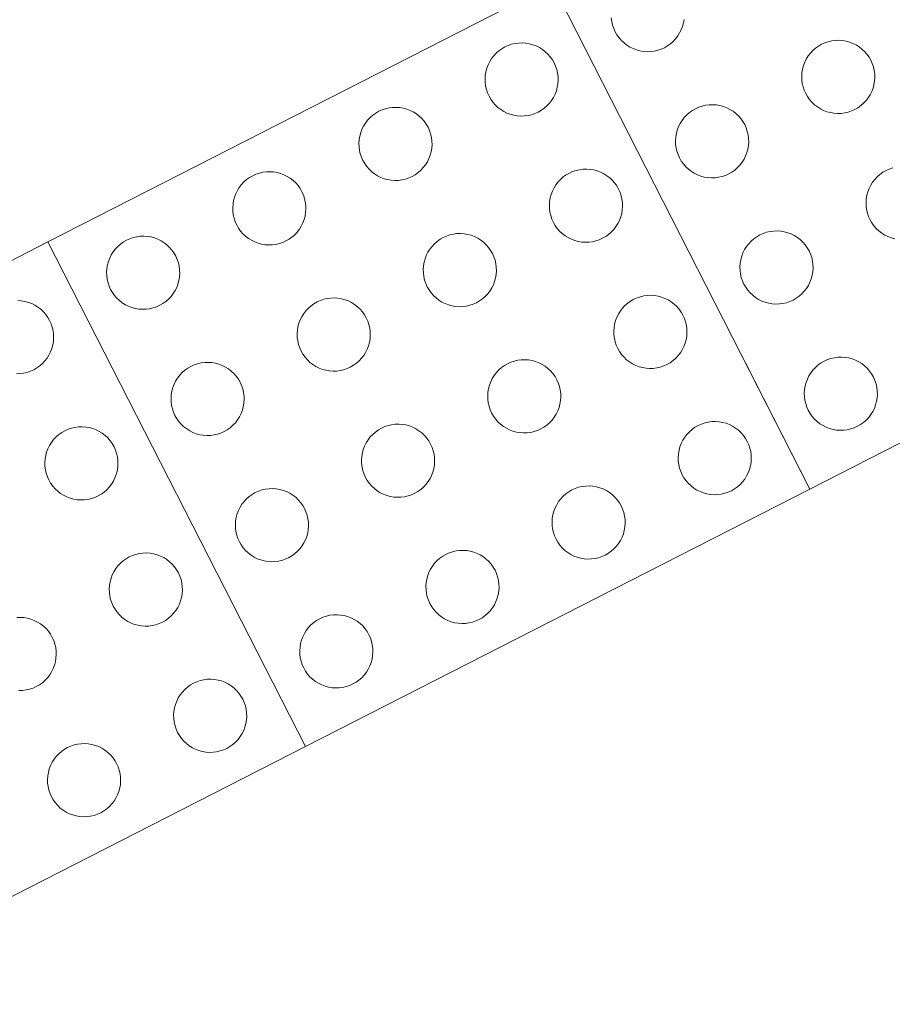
# Model space of a CAD drawing. Header units: metres. Extents: x 538891 to 1080079, y 6588829 to 13178720.
# Tile 625 of 656: x 540253.996 to 540254.536, y 6589315.011 to 6589315.619. Entities that reach past the tile are written whole.
import ezdxf

# ---------------------------------------------------------------- set-up
doc = ezdxf.new("R2010")
doc.units = ezdxf.units.M
doc.header["$LTSCALE"] = 0.4
doc.layers.add('KINO_VÄIKEEHITISED', color=7, linetype='Continuous')

msp = doc.modelspace()

# ---------------------------------------------------------------- linework, layer by layer
at = {"layer": 'KINO_VÄIKEEHITISED', "color": 56, "linetype": 'Continuous', "lineweight": 5, "true_color": 0x808000}
for p, q in [((540254.32569, 6589315.64067), (540254.01395, 6589315.48155)), ((540254.48481, 6589315.32892), (540254.32569, 6589315.64067)), ((540254.32569, 6589315.64067), (540254.48481, 6589315.32892)), ((540254.48481, 6589315.32892), (540254.79655, 6589315.48804)), ((540254.01395, 6589315.48155), (540253.70221, 6589315.32244)), ((540254.17307, 6589315.16981), (540254.01395, 6589315.48155)), ((540254.01395, 6589315.48155), (540254.17307, 6589315.16981)), ((540254.44503, 6589315.40686), (540254.48481, 6589315.32892)), ((540254.17307, 6589315.16981), (540254.48481, 6589315.32892)), ((540254.13329, 6589315.24775), (540254.17307, 6589315.16981)), ((540253.86132, 6589315.0107), (540254.17307, 6589315.16981))]:
    msp.add_line(p, q, dxfattribs=at)
at = {"layer": 'KINO_VÄIKEEHITISED', "color": 56, "linetype": 'Continuous', "lineweight": 5, "true_color": 0x808000, "flags": 128}
for points in [[(540254.40699, 6589315.61895), (540254.40662, 6589315.61676), (540254.40604, 6589315.61462), (540254.40526, 6589315.61255), (540254.40427, 6589315.61056), (540254.4031, 6589315.60868), (540254.40174, 6589315.60693), (540254.40022, 6589315.60531), (540254.39855, 6589315.60385), (540254.39675, 6589315.60257), (540254.39482, 6589315.60146), (540254.3928, 6589315.60055), (540254.3907, 6589315.59985), (540254.38854, 6589315.59935), (540254.38634, 6589315.59906), (540254.38412, 6589315.599), (540254.38191, 6589315.59915), (540254.37972, 6589315.59951), (540254.37758, 6589315.60009), (540254.37551, 6589315.60088), (540254.37352, 6589315.60187), (540254.37164, 6589315.60304), (540254.36989, 6589315.6044), (540254.36827, 6589315.60592), (540254.36682, 6589315.60759), (540254.36553, 6589315.60939), (540254.36443, 6589315.61132), (540254.36352, 6589315.61334), (540254.36281, 6589315.61544), (540254.36231, 6589315.6176), (540254.36203, 6589315.6198)], [(540254.53722, 6589315.48342), (540254.53508, 6589315.484), (540254.533, 6589315.48479), (540254.53102, 6589315.48577), (540254.52914, 6589315.48695), (540254.52738, 6589315.4883), (540254.52577, 6589315.48982), (540254.52431, 6589315.49149), (540254.52302, 6589315.4933), (540254.52192, 6589315.49522), (540254.52101, 6589315.49725), (540254.5203, 6589315.49935), (540254.5198, 6589315.50151), (540254.51952, 6589315.50371), (540254.51945, 6589315.50592), (540254.5196, 6589315.50814), (540254.51997, 6589315.51032), (540254.52055, 6589315.51246), (540254.52133, 6589315.51454), (540254.52232, 6589315.51652), (540254.5235, 6589315.5184), (540254.52485, 6589315.52016), (540254.52637, 6589315.52177), (540254.52804, 6589315.52323), (540254.52985, 6589315.52452), (540254.53177, 6589315.52562), (540254.53379, 6589315.52653), (540254.53589, 6589315.52724)], [(540253.9953, 6589315.44529), (540253.99751, 6589315.44514), (540253.9997, 6589315.44477), (540254.00184, 6589315.44419), (540254.00391, 6589315.4434), (540254.0059, 6589315.44242), (540254.00778, 6589315.44124), (540254.00954, 6589315.43989), (540254.01115, 6589315.43837), (540254.01261, 6589315.4367), (540254.01389, 6589315.43489), (540254.015, 6589315.43297), (540254.01591, 6589315.43095), (540254.01662, 6589315.42884), (540254.01711, 6589315.42668), (540254.0174, 6589315.42448), (540254.01746, 6589315.42227), (540254.01731, 6589315.42006), (540254.01695, 6589315.41787), (540254.01637, 6589315.41573), (540254.01558, 6589315.41366), (540254.01459, 6589315.41167), (540254.01342, 6589315.40979), (540254.01206, 6589315.40803), (540254.01054, 6589315.40642), (540254.00887, 6589315.40496), (540254.00707, 6589315.40367), (540254.00515, 6589315.40257), (540254.00312, 6589315.40166), (540254.00102, 6589315.40095), (540253.99886, 6589315.40046), (540253.99666, 6589315.40017), (540253.99445, 6589315.40011)], [(540253.99471, 6589315.24957), (540253.99692, 6589315.24964), (540253.99913, 6589315.24949), (540254.00132, 6589315.24912), (540254.00346, 6589315.24854), (540254.00553, 6589315.24775), (540254.00752, 6589315.24677), (540254.0094, 6589315.24559), (540254.01116, 6589315.24424), (540254.01277, 6589315.24272), (540254.01423, 6589315.24105), (540254.01552, 6589315.23924), (540254.01662, 6589315.23732), (540254.01753, 6589315.2353), (540254.01824, 6589315.2332), (540254.01873, 6589315.23103), (540254.01902, 6589315.22884), (540254.01909, 6589315.22662), (540254.01893, 6589315.22441), (540254.01857, 6589315.22222), (540254.01799, 6589315.22008), (540254.0172, 6589315.21801), (540254.01622, 6589315.21602), (540254.01504, 6589315.21414), (540254.01369, 6589315.21238), (540254.01217, 6589315.21077), (540254.0105, 6589315.20931), (540254.00869, 6589315.20803), (540254.00677, 6589315.20692), (540254.00474, 6589315.20601), (540254.00264, 6589315.2053), (540254.00048, 6589315.20481), (540253.99828, 6589315.20452), (540253.99607, 6589315.20446)]]:
    msp.add_lwpolyline(points, dxfattribs=at)
for points in [[(540254.32674, 6589315.59208), (540254.32765, 6589315.59006), (540254.32836, 6589315.58796), (540254.32886, 6589315.5858), (540254.32914, 6589315.5836), (540254.32921, 6589315.58138), (540254.32906, 6589315.57917), (540254.32869, 6589315.57698), (540254.32811, 6589315.57484), (540254.32732, 6589315.57277), (540254.32634, 6589315.57078), (540254.32516, 6589315.5689), (540254.32381, 6589315.56715), (540254.32229, 6589315.56553), (540254.32062, 6589315.56408), (540254.31881, 6589315.56279), (540254.31689, 6589315.56168), (540254.31486, 6589315.56077), (540254.31276, 6589315.56007), (540254.3106, 6589315.55957), (540254.3084, 6589315.55929), (540254.30619, 6589315.55922), (540254.30397, 6589315.55937), (540254.30179, 6589315.55974), (540254.29965, 6589315.56032), (540254.29757, 6589315.5611), (540254.29559, 6589315.56209), (540254.29371, 6589315.56326), (540254.29195, 6589315.56462), (540254.29034, 6589315.56614), (540254.28888, 6589315.56781), (540254.28759, 6589315.56961), (540254.28649, 6589315.57154), (540254.28558, 6589315.57356), (540254.28487, 6589315.57566), (540254.28437, 6589315.57782), (540254.28409, 6589315.58002), (540254.28402, 6589315.58224), (540254.28417, 6589315.58445), (540254.28454, 6589315.58664), (540254.28512, 6589315.58878), (540254.28591, 6589315.59085), (540254.28689, 6589315.59284), (540254.28807, 6589315.59472), (540254.28942, 6589315.59647), (540254.29094, 6589315.59809), (540254.29261, 6589315.59954), (540254.29442, 6589315.60083), (540254.29634, 6589315.60193), (540254.29837, 6589315.60284), (540254.30047, 6589315.60355), (540254.30263, 6589315.60405), (540254.30483, 6589315.60433), (540254.30704, 6589315.6044), (540254.30926, 6589315.60425), (540254.31144, 6589315.60388), (540254.31358, 6589315.6033), (540254.31566, 6589315.60252), (540254.31764, 6589315.60153), (540254.31952, 6589315.60036), (540254.32128, 6589315.599), (540254.32289, 6589315.59748), (540254.32435, 6589315.59581), (540254.32564, 6589315.594)], [(540254.52239, 6589315.5937), (540254.5233, 6589315.59168), (540254.52401, 6589315.58958), (540254.5245, 6589315.58742), (540254.52479, 6589315.58522), (540254.52486, 6589315.583), (540254.5247, 6589315.58079), (540254.52434, 6589315.5786), (540254.52376, 6589315.57646), (540254.52297, 6589315.57439), (540254.52199, 6589315.5724), (540254.52081, 6589315.57052), (540254.51946, 6589315.56877), (540254.51794, 6589315.56715), (540254.51626, 6589315.5657), (540254.51446, 6589315.56441), (540254.51254, 6589315.56331), (540254.51051, 6589315.5624), (540254.50841, 6589315.56169), (540254.50625, 6589315.56119), (540254.50405, 6589315.56091), (540254.50184, 6589315.56084), (540254.49962, 6589315.56099), (540254.49744, 6589315.56136), (540254.4953, 6589315.56194), (540254.49322, 6589315.56272), (540254.49124, 6589315.56371), (540254.48936, 6589315.56488), (540254.4876, 6589315.56624), (540254.48599, 6589315.56776), (540254.48453, 6589315.56943), (540254.48324, 6589315.57124), (540254.48214, 6589315.57316), (540254.48123, 6589315.57518), (540254.48052, 6589315.57728), (540254.48002, 6589315.57944), (540254.47974, 6589315.58164), (540254.47967, 6589315.58386), (540254.47982, 6589315.58607), (540254.48019, 6589315.58826), (540254.48077, 6589315.5904), (540254.48156, 6589315.59247), (540254.48254, 6589315.59446), (540254.48372, 6589315.59634), (540254.48507, 6589315.59809), (540254.48659, 6589315.59971), (540254.48826, 6589315.60117), (540254.49007, 6589315.60245), (540254.49199, 6589315.60356), (540254.49401, 6589315.60447), (540254.49612, 6589315.60517), (540254.49828, 6589315.60567), (540254.50048, 6589315.60596), (540254.50269, 6589315.60602), (540254.5049, 6589315.60587), (540254.50709, 6589315.6055), (540254.50923, 6589315.60492), (540254.5113, 6589315.60414), (540254.51329, 6589315.60315), (540254.51517, 6589315.60198), (540254.51693, 6589315.60062), (540254.51854, 6589315.5991), (540254.52, 6589315.59743), (540254.52129, 6589315.59563)], [(540254.2488, 6589315.5523), (540254.24971, 6589315.55028), (540254.25042, 6589315.54818), (540254.25092, 6589315.54602), (540254.2512, 6589315.54382), (540254.25127, 6589315.5416), (540254.25112, 6589315.53939), (540254.25075, 6589315.5372), (540254.25017, 6589315.53506), (540254.24939, 6589315.53299), (540254.2484, 6589315.531), (540254.24723, 6589315.52912), (540254.24587, 6589315.52737), (540254.24435, 6589315.52575), (540254.24268, 6589315.5243), (540254.24087, 6589315.52301), (540254.23895, 6589315.52191), (540254.23693, 6589315.521), (540254.23483, 6589315.52029), (540254.23267, 6589315.51979), (540254.23047, 6589315.51951), (540254.22825, 6589315.51944), (540254.22604, 6589315.51959), (540254.22385, 6589315.51996), (540254.22171, 6589315.52054), (540254.21964, 6589315.52132), (540254.21765, 6589315.52231), (540254.21577, 6589315.52349), (540254.21402, 6589315.52484), (540254.2124, 6589315.52636), (540254.21094, 6589315.52803), (540254.20966, 6589315.52984), (540254.20855, 6589315.53176), (540254.20764, 6589315.53378), (540254.20694, 6589315.53588), (540254.20644, 6589315.53804), (540254.20616, 6589315.54024), (540254.20609, 6589315.54246), (540254.20624, 6589315.54467), (540254.20661, 6589315.54686), (540254.20719, 6589315.549), (540254.20797, 6589315.55107), (540254.20896, 6589315.55306), (540254.21013, 6589315.55494), (540254.21149, 6589315.55669), (540254.21301, 6589315.55831), (540254.21468, 6589315.55977), (540254.21648, 6589315.56105), (540254.21841, 6589315.56216), (540254.22043, 6589315.56307), (540254.22253, 6589315.56377), (540254.22469, 6589315.56427), (540254.22689, 6589315.56456), (540254.22911, 6589315.56462), (540254.23132, 6589315.56447), (540254.23351, 6589315.5641), (540254.23565, 6589315.56353), (540254.23772, 6589315.56274), (540254.23971, 6589315.56175), (540254.24159, 6589315.56058), (540254.24334, 6589315.55922), (540254.24496, 6589315.5577), (540254.24641, 6589315.55603), (540254.2477, 6589315.55423)], [(540254.44445, 6589315.55392), (540254.44536, 6589315.5519), (540254.44607, 6589315.5498), (540254.44657, 6589315.54764), (540254.44685, 6589315.54544), (540254.44692, 6589315.54322), (540254.44677, 6589315.54101), (540254.4464, 6589315.53883), (540254.44582, 6589315.53669), (540254.44504, 6589315.53461), (540254.44405, 6589315.53263), (540254.44287, 6589315.53075), (540254.44152, 6589315.52899), (540254.44, 6589315.52738), (540254.43833, 6589315.52592), (540254.43652, 6589315.52463), (540254.4346, 6589315.52353), (540254.43258, 6589315.52262), (540254.43048, 6589315.52191), (540254.42832, 6589315.52141), (540254.42612, 6589315.52113), (540254.4239, 6589315.52106), (540254.42169, 6589315.52121), (540254.4195, 6589315.52158), (540254.41736, 6589315.52216), (540254.41529, 6589315.52295), (540254.4133, 6589315.52393), (540254.41142, 6589315.52511), (540254.40967, 6589315.52646), (540254.40805, 6589315.52798), (540254.40659, 6589315.52965), (540254.40531, 6589315.53146), (540254.4042, 6589315.53338), (540254.40329, 6589315.5354), (540254.40259, 6589315.5375), (540254.40209, 6589315.53967), (540254.4018, 6589315.54186), (540254.40174, 6589315.54408), (540254.40189, 6589315.54629), (540254.40226, 6589315.54848), (540254.40283, 6589315.55062), (540254.40362, 6589315.55269), (540254.40461, 6589315.55468), (540254.40578, 6589315.55656), (540254.40714, 6589315.55831), (540254.40866, 6589315.55993), (540254.41033, 6589315.56139), (540254.41213, 6589315.56267), (540254.41406, 6589315.56378), (540254.41608, 6589315.56469), (540254.41818, 6589315.56539), (540254.42034, 6589315.56589), (540254.42254, 6589315.56618), (540254.42476, 6589315.56624), (540254.42697, 6589315.56609), (540254.42916, 6589315.56573), (540254.4313, 6589315.56515), (540254.43337, 6589315.56436), (540254.43536, 6589315.56337), (540254.43724, 6589315.5622), (540254.43899, 6589315.56084), (540254.44061, 6589315.55932), (540254.44206, 6589315.55765), (540254.44335, 6589315.55585)], [(540254.36652, 6589315.51415), (540254.36743, 6589315.51212), (540254.36814, 6589315.51002), (540254.36863, 6589315.50786), (540254.36892, 6589315.50566), (540254.36898, 6589315.50345), (540254.36883, 6589315.50123), (540254.36847, 6589315.49905), (540254.36789, 6589315.49691), (540254.3671, 6589315.49483), (540254.36611, 6589315.49285), (540254.36494, 6589315.49097), (540254.36358, 6589315.48921), (540254.36206, 6589315.4876), (540254.36039, 6589315.48614), (540254.35859, 6589315.48485), (540254.35667, 6589315.48375), (540254.35464, 6589315.48284), (540254.35254, 6589315.48213), (540254.35038, 6589315.48163), (540254.34818, 6589315.48135), (540254.34597, 6589315.48128), (540254.34375, 6589315.48143), (540254.34157, 6589315.4818), (540254.33943, 6589315.48238), (540254.33735, 6589315.48317), (540254.33537, 6589315.48415), (540254.33349, 6589315.48533), (540254.33173, 6589315.48668), (540254.33012, 6589315.4882), (540254.32866, 6589315.48987), (540254.32737, 6589315.49168), (540254.32627, 6589315.4936), (540254.32536, 6589315.49562), (540254.32465, 6589315.49773), (540254.32415, 6589315.49989), (540254.32387, 6589315.50209), (540254.3238, 6589315.5043), (540254.32395, 6589315.50651), (540254.32432, 6589315.5087), (540254.3249, 6589315.51084), (540254.32569, 6589315.51291), (540254.32667, 6589315.5149), (540254.32785, 6589315.51678), (540254.3292, 6589315.51854), (540254.33072, 6589315.52015), (540254.33239, 6589315.52161), (540254.3342, 6589315.5229), (540254.33612, 6589315.524), (540254.33814, 6589315.52491), (540254.34024, 6589315.52562), (540254.34241, 6589315.52611), (540254.3446, 6589315.5264), (540254.34682, 6589315.52647), (540254.34903, 6589315.52631), (540254.35122, 6589315.52595), (540254.35336, 6589315.52537), (540254.35543, 6589315.52458), (540254.35742, 6589315.5236), (540254.3593, 6589315.52242), (540254.36106, 6589315.52107), (540254.36267, 6589315.51955), (540254.36413, 6589315.51787), (540254.36541, 6589315.51607)], [(540254.17087, 6589315.51252), (540254.17178, 6589315.5105), (540254.17249, 6589315.5084), (540254.17298, 6589315.50624), (540254.17327, 6589315.50404), (540254.17333, 6589315.50183), (540254.17318, 6589315.49961), (540254.17282, 6589315.49743), (540254.17224, 6589315.49529), (540254.17145, 6589315.49321), (540254.17047, 6589315.49123), (540254.16929, 6589315.48935), (540254.16794, 6589315.48759), (540254.16642, 6589315.48598), (540254.16474, 6589315.48452), (540254.16294, 6589315.48323), (540254.16102, 6589315.48213), (540254.15899, 6589315.48122), (540254.15689, 6589315.48051), (540254.15473, 6589315.48001), (540254.15253, 6589315.47973), (540254.15032, 6589315.47966), (540254.1481, 6589315.47981), (540254.14592, 6589315.48018), (540254.14378, 6589315.48076), (540254.1417, 6589315.48155), (540254.13972, 6589315.48253), (540254.13784, 6589315.48371), (540254.13608, 6589315.48506), (540254.13447, 6589315.48658), (540254.13301, 6589315.48825), (540254.13172, 6589315.49006), (540254.13062, 6589315.49198), (540254.12971, 6589315.494), (540254.129, 6589315.4961), (540254.1285, 6589315.49827), (540254.12822, 6589315.50046), (540254.12815, 6589315.50268), (540254.1283, 6589315.50489), (540254.12867, 6589315.50708), (540254.12925, 6589315.50922), (540254.13004, 6589315.51129), (540254.13102, 6589315.51328), (540254.1322, 6589315.51516), (540254.13355, 6589315.51692), (540254.13507, 6589315.51853), (540254.13674, 6589315.51999), (540254.13855, 6589315.52127), (540254.14047, 6589315.52238), (540254.14249, 6589315.52329), (540254.1446, 6589315.524), (540254.14676, 6589315.52449), (540254.14896, 6589315.52478), (540254.15117, 6589315.52484), (540254.15338, 6589315.52469), (540254.15557, 6589315.52433), (540254.15771, 6589315.52375), (540254.15978, 6589315.52296), (540254.16177, 6589315.52197), (540254.16365, 6589315.5208), (540254.16541, 6589315.51944), (540254.16702, 6589315.51792), (540254.16848, 6589315.51625), (540254.16977, 6589315.51445)], [(540254.09293, 6589315.47275), (540254.09384, 6589315.47072), (540254.09455, 6589315.46862), (540254.09505, 6589315.46646), (540254.09533, 6589315.46426), (540254.0954, 6589315.46205), (540254.09525, 6589315.45983), (540254.09488, 6589315.45765), (540254.0943, 6589315.45551), (540254.09352, 6589315.45343), (540254.09253, 6589315.45145), (540254.09135, 6589315.44957), (540254.09, 6589315.44781), (540254.08848, 6589315.4462), (540254.08681, 6589315.44474), (540254.085, 6589315.44345), (540254.08308, 6589315.44235), (540254.08106, 6589315.44144), (540254.07896, 6589315.44073), (540254.0768, 6589315.44023), (540254.0746, 6589315.43995), (540254.07238, 6589315.43988), (540254.07017, 6589315.44003), (540254.06798, 6589315.4404), (540254.06584, 6589315.44098), (540254.06377, 6589315.44177), (540254.06178, 6589315.44275), (540254.0599, 6589315.44393), (540254.05815, 6589315.44528), (540254.05653, 6589315.4468), (540254.05507, 6589315.44847), (540254.05379, 6589315.45028), (540254.05268, 6589315.4522), (540254.05177, 6589315.45422), (540254.05107, 6589315.45633), (540254.05057, 6589315.45849), (540254.05028, 6589315.46069), (540254.05022, 6589315.4629), (540254.05037, 6589315.46511), (540254.05074, 6589315.4673), (540254.05131, 6589315.46944), (540254.0521, 6589315.47152), (540254.05309, 6589315.4735), (540254.05426, 6589315.47538), (540254.05562, 6589315.47714), (540254.05714, 6589315.47875), (540254.05881, 6589315.48021), (540254.06061, 6589315.4815), (540254.06254, 6589315.4826), (540254.06456, 6589315.48351), (540254.06666, 6589315.48422), (540254.06882, 6589315.48471), (540254.07102, 6589315.485), (540254.07324, 6589315.48507), (540254.07545, 6589315.48491), (540254.07764, 6589315.48455), (540254.07978, 6589315.48397), (540254.08185, 6589315.48318), (540254.08384, 6589315.4822), (540254.08572, 6589315.48102), (540254.08747, 6589315.47967), (540254.08909, 6589315.47815), (540254.09054, 6589315.47648), (540254.09183, 6589315.47467)], [(540254.28858, 6589315.47437), (540254.28949, 6589315.47235), (540254.2902, 6589315.47024), (540254.2907, 6589315.46808), (540254.29098, 6589315.46588), (540254.29105, 6589315.46367), (540254.2909, 6589315.46146), (540254.29053, 6589315.45927), (540254.28995, 6589315.45713), (540254.28917, 6589315.45506), (540254.28818, 6589315.45307), (540254.287, 6589315.45119), (540254.28565, 6589315.44943), (540254.28413, 6589315.44782), (540254.28246, 6589315.44636), (540254.28065, 6589315.44507), (540254.27873, 6589315.44397), (540254.27671, 6589315.44306), (540254.27461, 6589315.44235), (540254.27245, 6589315.44186), (540254.27025, 6589315.44157), (540254.26803, 6589315.4415), (540254.26582, 6589315.44166), (540254.26363, 6589315.44202), (540254.26149, 6589315.4426), (540254.25942, 6589315.44339), (540254.25743, 6589315.44437), (540254.25555, 6589315.44555), (540254.2538, 6589315.4469), (540254.25218, 6589315.44842), (540254.25072, 6589315.4501), (540254.24944, 6589315.4519), (540254.24833, 6589315.45382), (540254.24742, 6589315.45585), (540254.24672, 6589315.45795), (540254.24622, 6589315.46011), (540254.24593, 6589315.46231), (540254.24587, 6589315.46452), (540254.24602, 6589315.46674), (540254.24638, 6589315.46892), (540254.24696, 6589315.47106), (540254.24775, 6589315.47314), (540254.24874, 6589315.47512), (540254.24991, 6589315.477), (540254.25127, 6589315.47876), (540254.25279, 6589315.48037), (540254.25446, 6589315.48183), (540254.25626, 6589315.48312), (540254.25819, 6589315.48422), (540254.26021, 6589315.48513), (540254.26231, 6589315.48584), (540254.26447, 6589315.48634), (540254.26667, 6589315.48662), (540254.26889, 6589315.48669), (540254.2711, 6589315.48654), (540254.27328, 6589315.48617), (540254.27543, 6589315.48559), (540254.2775, 6589315.4848), (540254.27948, 6589315.48382), (540254.28136, 6589315.48264), (540254.28312, 6589315.48129), (540254.28473, 6589315.47977), (540254.28619, 6589315.4781), (540254.28748, 6589315.47629)], [(540254.48423, 6589315.47599), (540254.48514, 6589315.47397), (540254.48585, 6589315.47187), (540254.48635, 6589315.4697), (540254.48663, 6589315.46751), (540254.4867, 6589315.46529), (540254.48655, 6589315.46308), (540254.48618, 6589315.46089), (540254.4856, 6589315.45875), (540254.48481, 6589315.45668), (540254.48383, 6589315.45469), (540254.48265, 6589315.45281), (540254.4813, 6589315.45105), (540254.47978, 6589315.44944), (540254.47811, 6589315.44798), (540254.4763, 6589315.4467), (540254.47438, 6589315.44559), (540254.47236, 6589315.44468), (540254.47026, 6589315.44397), (540254.46809, 6589315.44348), (540254.4659, 6589315.44319), (540254.46368, 6589315.44313), (540254.46147, 6589315.44328), (540254.45928, 6589315.44364), (540254.45714, 6589315.44422), (540254.45507, 6589315.44501), (540254.45308, 6589315.446), (540254.4512, 6589315.44717), (540254.44944, 6589315.44853), (540254.44783, 6589315.45005), (540254.44637, 6589315.45172), (540254.44509, 6589315.45352), (540254.44398, 6589315.45545), (540254.44307, 6589315.45747), (540254.44236, 6589315.45957), (540254.44187, 6589315.46173), (540254.44158, 6589315.46393), (540254.44152, 6589315.46615), (540254.44167, 6589315.46836), (540254.44203, 6589315.47054), (540254.44261, 6589315.47268), (540254.4434, 6589315.47476), (540254.44439, 6589315.47674), (540254.44556, 6589315.47862), (540254.44692, 6589315.48038), (540254.44844, 6589315.48199), (540254.45011, 6589315.48345), (540254.45191, 6589315.48474), (540254.45384, 6589315.48584), (540254.45586, 6589315.48675), (540254.45796, 6589315.48746), (540254.46012, 6589315.48796), (540254.46232, 6589315.48824), (540254.46453, 6589315.48831), (540254.46675, 6589315.48816), (540254.46893, 6589315.48779), (540254.47107, 6589315.48721), (540254.47315, 6589315.48642), (540254.47513, 6589315.48544), (540254.47701, 6589315.48426), (540254.47877, 6589315.48291), (540254.48038, 6589315.48139), (540254.48184, 6589315.47972), (540254.48313, 6589315.47791)], [(540254.21065, 6589315.43459), (540254.21156, 6589315.43257), (540254.21226, 6589315.43047), (540254.21276, 6589315.42831), (540254.21305, 6589315.42611), (540254.21311, 6589315.42389), (540254.21296, 6589315.42168), (540254.2126, 6589315.41949), (540254.21202, 6589315.41735), (540254.21123, 6589315.41528), (540254.21024, 6589315.41329), (540254.20907, 6589315.41141), (540254.20771, 6589315.40966), (540254.20619, 6589315.40804), (540254.20452, 6589315.40658), (540254.20272, 6589315.4053), (540254.20079, 6589315.40419), (540254.19877, 6589315.40328), (540254.19667, 6589315.40258), (540254.19451, 6589315.40208), (540254.19231, 6589315.40179), (540254.19009, 6589315.40173), (540254.18788, 6589315.40188), (540254.1857, 6589315.40224), (540254.18356, 6589315.40282), (540254.18148, 6589315.40361), (540254.1795, 6589315.4046), (540254.17762, 6589315.40577), (540254.17586, 6589315.40713), (540254.17425, 6589315.40865), (540254.17279, 6589315.41032), (540254.1715, 6589315.41212), (540254.1704, 6589315.41405), (540254.16949, 6589315.41607), (540254.16878, 6589315.41817), (540254.16828, 6589315.42033), (540254.168, 6589315.42253), (540254.16793, 6589315.42475), (540254.16808, 6589315.42696), (540254.16845, 6589315.42914), (540254.16903, 6589315.43128), (540254.16981, 6589315.43336), (540254.1708, 6589315.43534), (540254.17198, 6589315.43722), (540254.17333, 6589315.43898), (540254.17485, 6589315.44059), (540254.17652, 6589315.44205), (540254.17833, 6589315.44334), (540254.18025, 6589315.44444), (540254.18227, 6589315.44535), (540254.18437, 6589315.44606), (540254.18653, 6589315.44656), (540254.18873, 6589315.44684), (540254.19095, 6589315.44691), (540254.19316, 6589315.44676), (540254.19535, 6589315.44639), (540254.19749, 6589315.44581), (540254.19956, 6589315.44503), (540254.20155, 6589315.44404), (540254.20343, 6589315.44286), (540254.20518, 6589315.44151), (540254.2068, 6589315.43999), (540254.20826, 6589315.43832), (540254.20954, 6589315.43651)], [(540254.4063, 6589315.43621), (540254.40721, 6589315.43419), (540254.40791, 6589315.43209), (540254.40841, 6589315.42993), (540254.4087, 6589315.42773), (540254.40876, 6589315.42551), (540254.40861, 6589315.4233), (540254.40824, 6589315.42111), (540254.40767, 6589315.41897), (540254.40688, 6589315.4169), (540254.40589, 6589315.41491), (540254.40472, 6589315.41303), (540254.40336, 6589315.41128), (540254.40184, 6589315.40966), (540254.40017, 6589315.4082), (540254.39837, 6589315.40692), (540254.39644, 6589315.40581), (540254.39442, 6589315.4049), (540254.39232, 6589315.4042), (540254.39016, 6589315.4037), (540254.38796, 6589315.40341), (540254.38574, 6589315.40335), (540254.38353, 6589315.4035), (540254.38134, 6589315.40387), (540254.3792, 6589315.40444), (540254.37713, 6589315.40523), (540254.37514, 6589315.40622), (540254.37326, 6589315.40739), (540254.37151, 6589315.40875), (540254.36989, 6589315.41027), (540254.36844, 6589315.41194), (540254.36715, 6589315.41374), (540254.36605, 6589315.41567), (540254.36514, 6589315.41769), (540254.36443, 6589315.41979), (540254.36393, 6589315.42195), (540254.36365, 6589315.42415), (540254.36358, 6589315.42637), (540254.36373, 6589315.42858), (540254.3641, 6589315.43077), (540254.36468, 6589315.43291), (540254.36546, 6589315.43498), (540254.36645, 6589315.43697), (540254.36763, 6589315.43885), (540254.36898, 6589315.4406), (540254.3705, 6589315.44222), (540254.37217, 6589315.44367), (540254.37398, 6589315.44496), (540254.3759, 6589315.44606), (540254.37792, 6589315.44697), (540254.38002, 6589315.44768), (540254.38218, 6589315.44818), (540254.38438, 6589315.44846), (540254.3866, 6589315.44853), (540254.38881, 6589315.44838), (540254.391, 6589315.44801), (540254.39314, 6589315.44743), (540254.39521, 6589315.44665), (540254.3972, 6589315.44566), (540254.39908, 6589315.44448), (540254.40083, 6589315.44313), (540254.40245, 6589315.44161), (540254.40391, 6589315.43994), (540254.40519, 6589315.43813)], [(540254.52401, 6589315.39805), (540254.52492, 6589315.39603), (540254.52563, 6589315.39393), (540254.52613, 6589315.39177), (540254.52641, 6589315.38957), (540254.52648, 6589315.38735), (540254.52633, 6589315.38514), (540254.52596, 6589315.38295), (540254.52538, 6589315.38081), (540254.52459, 6589315.37874), (540254.52361, 6589315.37676), (540254.52243, 6589315.37488), (540254.52108, 6589315.37312), (540254.51956, 6589315.3715), (540254.51789, 6589315.37005), (540254.51608, 6589315.36876), (540254.51416, 6589315.36766), (540254.51214, 6589315.36675), (540254.51003, 6589315.36604), (540254.50787, 6589315.36554), (540254.50567, 6589315.36526), (540254.50346, 6589315.36519), (540254.50125, 6589315.36534), (540254.49906, 6589315.36571), (540254.49692, 6589315.36629), (540254.49484, 6589315.36707), (540254.49286, 6589315.36806), (540254.49098, 6589315.36924), (540254.48922, 6589315.37059), (540254.48761, 6589315.37211), (540254.48615, 6589315.37378), (540254.48486, 6589315.37559), (540254.48376, 6589315.37751), (540254.48285, 6589315.37953), (540254.48214, 6589315.38163), (540254.48165, 6589315.38379), (540254.48136, 6589315.38599), (540254.48129, 6589315.38821), (540254.48145, 6589315.39042), (540254.48181, 6589315.39261), (540254.48239, 6589315.39475), (540254.48318, 6589315.39682), (540254.48416, 6589315.39881), (540254.48534, 6589315.40069), (540254.48669, 6589315.40244), (540254.48821, 6589315.40406), (540254.48988, 6589315.40552), (540254.49169, 6589315.4068), (540254.49361, 6589315.40791), (540254.49564, 6589315.40882), (540254.49774, 6589315.40952), (540254.4999, 6589315.41002), (540254.5021, 6589315.41031), (540254.50431, 6589315.41037), (540254.50653, 6589315.41022), (540254.50871, 6589315.40986), (540254.51085, 6589315.40928), (540254.51293, 6589315.40849), (540254.51491, 6589315.4075), (540254.51679, 6589315.40633), (540254.51855, 6589315.40497), (540254.52016, 6589315.40345), (540254.52162, 6589315.40178), (540254.52291, 6589315.39998)], [(540254.13271, 6589315.39481), (540254.13362, 6589315.39279), (540254.13433, 6589315.39069), (540254.13483, 6589315.38853), (540254.13511, 6589315.38633), (540254.13518, 6589315.38411), (540254.13503, 6589315.3819), (540254.13466, 6589315.37971), (540254.13408, 6589315.37757), (540254.13329, 6589315.3755), (540254.13231, 6589315.37351), (540254.13113, 6589315.37163), (540254.12978, 6589315.36988), (540254.12826, 6589315.36826), (540254.12659, 6589315.3668), (540254.12478, 6589315.36552), (540254.12286, 6589315.36441), (540254.12084, 6589315.3635), (540254.11874, 6589315.3628), (540254.11657, 6589315.3623), (540254.11438, 6589315.36202), (540254.11216, 6589315.36195), (540254.10995, 6589315.3621), (540254.10776, 6589315.36247), (540254.10562, 6589315.36305), (540254.10355, 6589315.36383), (540254.10156, 6589315.36482), (540254.09968, 6589315.36599), (540254.09792, 6589315.36735), (540254.09631, 6589315.36887), (540254.09485, 6589315.37054), (540254.09357, 6589315.37234), (540254.09246, 6589315.37427), (540254.09155, 6589315.37629), (540254.09084, 6589315.37839), (540254.09035, 6589315.38055), (540254.09006, 6589315.38275), (540254.09, 6589315.38497), (540254.09015, 6589315.38718), (540254.09051, 6589315.38937), (540254.09109, 6589315.39151), (540254.09188, 6589315.39358), (540254.09287, 6589315.39557), (540254.09404, 6589315.39745), (540254.0954, 6589315.3992), (540254.09692, 6589315.40082), (540254.09859, 6589315.40227), (540254.10039, 6589315.40356), (540254.10232, 6589315.40466), (540254.10434, 6589315.40557), (540254.10644, 6589315.40628), (540254.1086, 6589315.40678), (540254.1108, 6589315.40706), (540254.11301, 6589315.40713), (540254.11523, 6589315.40698), (540254.11741, 6589315.40661), (540254.11955, 6589315.40603), (540254.12163, 6589315.40525), (540254.12361, 6589315.40426), (540254.12549, 6589315.40309), (540254.12725, 6589315.40173), (540254.12886, 6589315.40021), (540254.13032, 6589315.39854), (540254.13161, 6589315.39673)], [(540254.32836, 6589315.39643), (540254.32927, 6589315.39441), (540254.32998, 6589315.39231), (540254.33048, 6589315.39015), (540254.33076, 6589315.38795), (540254.33083, 6589315.38573), (540254.33068, 6589315.38352), (540254.33031, 6589315.38133), (540254.32973, 6589315.37919), (540254.32894, 6589315.37712), (540254.32796, 6589315.37513), (540254.32678, 6589315.37325), (540254.32543, 6589315.3715), (540254.32391, 6589315.36988), (540254.32224, 6589315.36843), (540254.32043, 6589315.36714), (540254.31851, 6589315.36604), (540254.31649, 6589315.36513), (540254.31438, 6589315.36442), (540254.31222, 6589315.36392), (540254.31002, 6589315.36364), (540254.30781, 6589315.36357), (540254.3056, 6589315.36372), (540254.30341, 6589315.36409), (540254.30127, 6589315.36467), (540254.2992, 6589315.36545), (540254.29721, 6589315.36644), (540254.29533, 6589315.36761), (540254.29357, 6589315.36897), (540254.29196, 6589315.37049), (540254.2905, 6589315.37216), (540254.28921, 6589315.37397), (540254.28811, 6589315.37589), (540254.2872, 6589315.37791), (540254.28649, 6589315.38001), (540254.286, 6589315.38217), (540254.28571, 6589315.38437), (540254.28565, 6589315.38659), (540254.2858, 6589315.3888), (540254.28616, 6589315.39099), (540254.28674, 6589315.39313), (540254.28753, 6589315.3952), (540254.28851, 6589315.39719), (540254.28969, 6589315.39907), (540254.29104, 6589315.40082), (540254.29256, 6589315.40244), (540254.29424, 6589315.40389), (540254.29604, 6589315.40518), (540254.29796, 6589315.40629), (540254.29999, 6589315.4072), (540254.30209, 6589315.4079), (540254.30425, 6589315.4084), (540254.30645, 6589315.40868), (540254.30866, 6589315.40875), (540254.31088, 6589315.4086), (540254.31306, 6589315.40823), (540254.3152, 6589315.40765), (540254.31728, 6589315.40687), (540254.31926, 6589315.40588), (540254.32114, 6589315.40471), (540254.3229, 6589315.40335), (540254.32451, 6589315.40183), (540254.32597, 6589315.40016), (540254.32726, 6589315.39836)], [(540254.05478, 6589315.35503), (540254.05569, 6589315.35301), (540254.05639, 6589315.35091), (540254.05689, 6589315.34875), (540254.05718, 6589315.34655), (540254.05724, 6589315.34433), (540254.05709, 6589315.34212), (540254.05672, 6589315.33993), (540254.05615, 6589315.33779), (540254.05536, 6589315.33572), (540254.05437, 6589315.33373), (540254.0532, 6589315.33185), (540254.05184, 6589315.3301), (540254.05032, 6589315.32848), (540254.04865, 6589315.32703), (540254.04685, 6589315.32574), (540254.04492, 6589315.32464), (540254.0429, 6589315.32373), (540254.0408, 6589315.32302), (540254.03864, 6589315.32252), (540254.03644, 6589315.32224), (540254.03422, 6589315.32217), (540254.03201, 6589315.32232), (540254.02982, 6589315.32269), (540254.02768, 6589315.32327), (540254.02561, 6589315.32405), (540254.02362, 6589315.32504), (540254.02174, 6589315.32621), (540254.01999, 6589315.32757), (540254.01837, 6589315.32909), (540254.01692, 6589315.33076), (540254.01563, 6589315.33257), (540254.01453, 6589315.33449), (540254.01362, 6589315.33651), (540254.01291, 6589315.33861), (540254.01241, 6589315.34077), (540254.01213, 6589315.34297), (540254.01206, 6589315.34519), (540254.01221, 6589315.3474), (540254.01258, 6589315.34959), (540254.01316, 6589315.35173), (540254.01394, 6589315.3538), (540254.01493, 6589315.35579), (540254.01611, 6589315.35767), (540254.01746, 6589315.35942), (540254.01898, 6589315.36104), (540254.02065, 6589315.3625), (540254.02246, 6589315.36378), (540254.02438, 6589315.36489), (540254.0264, 6589315.3658), (540254.0285, 6589315.3665), (540254.03066, 6589315.367), (540254.03286, 6589315.36728), (540254.03508, 6589315.36735), (540254.03729, 6589315.3672), (540254.03948, 6589315.36683), (540254.04162, 6589315.36625), (540254.04369, 6589315.36547), (540254.04568, 6589315.36448), (540254.04756, 6589315.36331), (540254.04931, 6589315.36195), (540254.05093, 6589315.36043), (540254.05239, 6589315.35876), (540254.05367, 6589315.35696)], [(540254.25043, 6589315.35665), (540254.25134, 6589315.35463), (540254.25204, 6589315.35253), (540254.25254, 6589315.35037), (540254.25282, 6589315.34817), (540254.25289, 6589315.34595), (540254.25274, 6589315.34374), (540254.25237, 6589315.34156), (540254.25179, 6589315.33941), (540254.25101, 6589315.33734), (540254.25002, 6589315.33536), (540254.24885, 6589315.33348), (540254.24749, 6589315.33172), (540254.24597, 6589315.33011), (540254.2443, 6589315.32865), (540254.2425, 6589315.32736), (540254.24057, 6589315.32626), (540254.23855, 6589315.32535), (540254.23645, 6589315.32464), (540254.23429, 6589315.32414), (540254.23209, 6589315.32386), (540254.22987, 6589315.32379), (540254.22766, 6589315.32394), (540254.22547, 6589315.32431), (540254.22333, 6589315.32489), (540254.22126, 6589315.32567), (540254.21927, 6589315.32666), (540254.21739, 6589315.32784), (540254.21564, 6589315.32919), (540254.21402, 6589315.33071), (540254.21257, 6589315.33238), (540254.21128, 6589315.33419), (540254.21018, 6589315.33611), (540254.20927, 6589315.33813), (540254.20856, 6589315.34023), (540254.20806, 6589315.34239), (540254.20778, 6589315.34459), (540254.20771, 6589315.34681), (540254.20786, 6589315.34902), (540254.20823, 6589315.35121), (540254.20881, 6589315.35335), (540254.20959, 6589315.35542), (540254.21058, 6589315.35741), (540254.21175, 6589315.35929), (540254.21311, 6589315.36104), (540254.21463, 6589315.36266), (540254.2163, 6589315.36412), (540254.21811, 6589315.3654), (540254.22003, 6589315.36651), (540254.22205, 6589315.36742), (540254.22415, 6589315.36812), (540254.22631, 6589315.36862), (540254.22851, 6589315.36891), (540254.23073, 6589315.36897), (540254.23294, 6589315.36882), (540254.23513, 6589315.36846), (540254.23727, 6589315.36788), (540254.23934, 6589315.36709), (540254.24133, 6589315.3661), (540254.24321, 6589315.36493), (540254.24496, 6589315.36357), (540254.24658, 6589315.36205), (540254.24804, 6589315.36038), (540254.24932, 6589315.35858)], [(540254.44608, 6589315.35828), (540254.44699, 6589315.35625), (540254.44769, 6589315.35415), (540254.44819, 6589315.35199), (540254.44847, 6589315.34979), (540254.44854, 6589315.34758), (540254.44839, 6589315.34536), (540254.44802, 6589315.34318), (540254.44744, 6589315.34104), (540254.44666, 6589315.33896), (540254.44567, 6589315.33698), (540254.4445, 6589315.3351), (540254.44314, 6589315.33334), (540254.44162, 6589315.33173), (540254.43995, 6589315.33027), (540254.43814, 6589315.32898), (540254.43622, 6589315.32788), (540254.4342, 6589315.32697), (540254.4321, 6589315.32626), (540254.42994, 6589315.32576), (540254.42774, 6589315.32548), (540254.42552, 6589315.32541), (540254.42331, 6589315.32556), (540254.42112, 6589315.32593), (540254.41898, 6589315.32651), (540254.41691, 6589315.3273), (540254.41492, 6589315.32828), (540254.41304, 6589315.32946), (540254.41129, 6589315.33081), (540254.40967, 6589315.33233), (540254.40822, 6589315.334), (540254.40693, 6589315.33581), (540254.40582, 6589315.33773), (540254.40491, 6589315.33975), (540254.40421, 6589315.34186), (540254.40371, 6589315.34402), (540254.40343, 6589315.34621), (540254.40336, 6589315.34843), (540254.40351, 6589315.35064), (540254.40388, 6589315.35283), (540254.40446, 6589315.35497), (540254.40524, 6589315.35704), (540254.40623, 6589315.35903), (540254.4074, 6589315.36091), (540254.40876, 6589315.36267), (540254.41028, 6589315.36428), (540254.41195, 6589315.36574), (540254.41375, 6589315.36702), (540254.41568, 6589315.36813), (540254.4177, 6589315.36904), (540254.4198, 6589315.36975), (540254.42196, 6589315.37024), (540254.42416, 6589315.37053), (540254.42638, 6589315.37059), (540254.42859, 6589315.37044), (540254.43078, 6589315.37008), (540254.43292, 6589315.3695), (540254.43499, 6589315.36871), (540254.43698, 6589315.36773), (540254.43886, 6589315.36655), (540254.44061, 6589315.36519), (540254.44223, 6589315.36367), (540254.44368, 6589315.362), (540254.44497, 6589315.3602)], [(540254.36814, 6589315.3185), (540254.36905, 6589315.31647), (540254.36976, 6589315.31437), (540254.37025, 6589315.31221), (540254.37054, 6589315.31001), (540254.37061, 6589315.3078), (540254.37045, 6589315.30558), (540254.37009, 6589315.3034), (540254.36951, 6589315.30126), (540254.36872, 6589315.29918), (540254.36774, 6589315.2972), (540254.36656, 6589315.29532), (540254.36521, 6589315.29356), (540254.36369, 6589315.29195), (540254.36202, 6589315.29049), (540254.36021, 6589315.2892), (540254.35829, 6589315.2881), (540254.35626, 6589315.28719), (540254.35416, 6589315.28648), (540254.352, 6589315.28598), (540254.3498, 6589315.2857), (540254.34759, 6589315.28563), (540254.34537, 6589315.28578), (540254.34319, 6589315.28615), (540254.34105, 6589315.28673), (540254.33897, 6589315.28752), (540254.33699, 6589315.2885), (540254.33511, 6589315.28968), (540254.33335, 6589315.29103), (540254.33174, 6589315.29255), (540254.33028, 6589315.29422), (540254.32899, 6589315.29603), (540254.32789, 6589315.29795), (540254.32698, 6589315.29998), (540254.32627, 6589315.30208), (540254.32577, 6589315.30424), (540254.32549, 6589315.30644), (540254.32542, 6589315.30865), (540254.32557, 6589315.31087), (540254.32594, 6589315.31305), (540254.32652, 6589315.31519), (540254.32731, 6589315.31727), (540254.32829, 6589315.31925), (540254.32947, 6589315.32113), (540254.33082, 6589315.32289), (540254.33234, 6589315.3245), (540254.33401, 6589315.32596), (540254.33582, 6589315.32725), (540254.33774, 6589315.32835), (540254.33976, 6589315.32926), (540254.34187, 6589315.32997), (540254.34403, 6589315.33047), (540254.34623, 6589315.33075), (540254.34844, 6589315.33082), (540254.35065, 6589315.33067), (540254.35284, 6589315.3303), (540254.35498, 6589315.32972), (540254.35706, 6589315.32893), (540254.35904, 6589315.32795), (540254.36092, 6589315.32677), (540254.36268, 6589315.32542), (540254.36429, 6589315.3239), (540254.36575, 6589315.32223), (540254.36704, 6589315.32042)], [(540254.17249, 6589315.31688), (540254.1734, 6589315.31485), (540254.17411, 6589315.31275), (540254.17461, 6589315.31059), (540254.17489, 6589315.30839), (540254.17496, 6589315.30618), (540254.17481, 6589315.30396), (540254.17444, 6589315.30178), (540254.17386, 6589315.29964), (540254.17307, 6589315.29756), (540254.17209, 6589315.29558), (540254.17091, 6589315.2937), (540254.16956, 6589315.29194), (540254.16804, 6589315.29033), (540254.16637, 6589315.28887), (540254.16456, 6589315.28758), (540254.16264, 6589315.28648), (540254.16062, 6589315.28557), (540254.15851, 6589315.28486), (540254.15635, 6589315.28436), (540254.15415, 6589315.28408), (540254.15194, 6589315.28401), (540254.14973, 6589315.28416), (540254.14754, 6589315.28453), (540254.1454, 6589315.28511), (540254.14332, 6589315.2859), (540254.14134, 6589315.28688), (540254.13946, 6589315.28806), (540254.1377, 6589315.28941), (540254.13609, 6589315.29093), (540254.13463, 6589315.2926), (540254.13334, 6589315.29441), (540254.13224, 6589315.29633), (540254.13133, 6589315.29835), (540254.13062, 6589315.30046), (540254.13012, 6589315.30262), (540254.12984, 6589315.30482), (540254.12977, 6589315.30703), (540254.12993, 6589315.30924), (540254.13029, 6589315.31143), (540254.13087, 6589315.31357), (540254.13166, 6589315.31564), (540254.13264, 6589315.31763), (540254.13382, 6589315.31951), (540254.13517, 6589315.32127), (540254.13669, 6589315.32288), (540254.13836, 6589315.32434), (540254.14017, 6589315.32563), (540254.14209, 6589315.32673), (540254.14412, 6589315.32764), (540254.14622, 6589315.32835), (540254.14838, 6589315.32884), (540254.15058, 6589315.32913), (540254.15279, 6589315.32919), (540254.15501, 6589315.32904), (540254.15719, 6589315.32868), (540254.15933, 6589315.3281), (540254.16141, 6589315.32731), (540254.16339, 6589315.32633), (540254.16527, 6589315.32515), (540254.16703, 6589315.3238), (540254.16864, 6589315.32228), (540254.1701, 6589315.3206), (540254.17139, 6589315.3188)], [(540254.09455, 6589315.2771), (540254.09546, 6589315.27508), (540254.09617, 6589315.27297), (540254.09667, 6589315.27081), (540254.09695, 6589315.26861), (540254.09702, 6589315.2664), (540254.09687, 6589315.26419), (540254.0965, 6589315.262), (540254.09592, 6589315.25986), (540254.09514, 6589315.25778), (540254.09415, 6589315.2558), (540254.09298, 6589315.25392), (540254.09162, 6589315.25216), (540254.0901, 6589315.25055), (540254.08843, 6589315.24909), (540254.08662, 6589315.2478), (540254.0847, 6589315.2467), (540254.08268, 6589315.24579), (540254.08058, 6589315.24508), (540254.07842, 6589315.24459), (540254.07622, 6589315.2443), (540254.074, 6589315.24423), (540254.07179, 6589315.24439), (540254.0696, 6589315.24475), (540254.06746, 6589315.24533), (540254.06539, 6589315.24612), (540254.0634, 6589315.2471), (540254.06152, 6589315.24828), (540254.05977, 6589315.24963), (540254.05815, 6589315.25115), (540254.0567, 6589315.25282), (540254.05541, 6589315.25463), (540254.0543, 6589315.25655), (540254.05339, 6589315.25858), (540254.05269, 6589315.26068), (540254.05219, 6589315.26284), (540254.05191, 6589315.26504), (540254.05184, 6589315.26725), (540254.05199, 6589315.26947), (540254.05236, 6589315.27165), (540254.05294, 6589315.27379), (540254.05372, 6589315.27587), (540254.05471, 6589315.27785), (540254.05588, 6589315.27973), (540254.05724, 6589315.28149), (540254.05876, 6589315.2831), (540254.06043, 6589315.28456), (540254.06223, 6589315.28585), (540254.06416, 6589315.28695), (540254.06618, 6589315.28786), (540254.06828, 6589315.28857), (540254.07044, 6589315.28907), (540254.07264, 6589315.28935), (540254.07486, 6589315.28942), (540254.07707, 6589315.28927), (540254.07926, 6589315.2889), (540254.0814, 6589315.28832), (540254.08347, 6589315.28753), (540254.08546, 6589315.28655), (540254.08734, 6589315.28537), (540254.08909, 6589315.28402), (540254.09071, 6589315.2825), (540254.09216, 6589315.28083), (540254.09345, 6589315.27902)], [(540254.2902, 6589315.27872), (540254.29111, 6589315.2767), (540254.29182, 6589315.27459), (540254.29232, 6589315.27243), (540254.2926, 6589315.27024), (540254.29267, 6589315.26802), (540254.29252, 6589315.26581), (540254.29215, 6589315.26362), (540254.29157, 6589315.26148), (540254.29079, 6589315.25941), (540254.2898, 6589315.25742), (540254.28863, 6589315.25554), (540254.28727, 6589315.25378), (540254.28575, 6589315.25217), (540254.28408, 6589315.25071), (540254.28227, 6589315.24943), (540254.28035, 6589315.24832), (540254.27833, 6589315.24741), (540254.27623, 6589315.2467), (540254.27407, 6589315.24621), (540254.27187, 6589315.24592), (540254.26965, 6589315.24586), (540254.26744, 6589315.24601), (540254.26525, 6589315.24637), (540254.26311, 6589315.24695), (540254.26104, 6589315.24774), (540254.25905, 6589315.24872), (540254.25717, 6589315.2499), (540254.25542, 6589315.25126), (540254.2538, 6589315.25278), (540254.25234, 6589315.25445), (540254.25106, 6589315.25625), (540254.24995, 6589315.25817), (540254.24904, 6589315.2602), (540254.24834, 6589315.2623), (540254.24784, 6589315.26446), (540254.24755, 6589315.26666), (540254.24749, 6589315.26887), (540254.24764, 6589315.27109), (540254.24801, 6589315.27327), (540254.24859, 6589315.27541), (540254.24937, 6589315.27749), (540254.25036, 6589315.27947), (540254.25153, 6589315.28135), (540254.25289, 6589315.28311), (540254.25441, 6589315.28472), (540254.25608, 6589315.28618), (540254.25788, 6589315.28747), (540254.25981, 6589315.28857), (540254.26183, 6589315.28948), (540254.26393, 6589315.29019), (540254.26609, 6589315.29069), (540254.26829, 6589315.29097), (540254.27051, 6589315.29104), (540254.27272, 6589315.29089), (540254.27491, 6589315.29052), (540254.27705, 6589315.28994), (540254.27912, 6589315.28915), (540254.28111, 6589315.28817), (540254.28299, 6589315.28699), (540254.28474, 6589315.28564), (540254.28636, 6589315.28412), (540254.28781, 6589315.28245), (540254.2891, 6589315.28064)], [(540254.21227, 6589315.23894), (540254.21318, 6589315.23692), (540254.21389, 6589315.23482), (540254.21438, 6589315.23266), (540254.21467, 6589315.23046), (540254.21473, 6589315.22824), (540254.21458, 6589315.22603), (540254.21422, 6589315.22384), (540254.21364, 6589315.2217), (540254.21285, 6589315.21963), (540254.21187, 6589315.21764), (540254.21069, 6589315.21576), (540254.20934, 6589315.21401), (540254.20782, 6589315.21239), (540254.20614, 6589315.21093), (540254.20434, 6589315.20965), (540254.20242, 6589315.20854), (540254.20039, 6589315.20763), (540254.19829, 6589315.20693), (540254.19613, 6589315.20643), (540254.19393, 6589315.20614), (540254.19172, 6589315.20608), (540254.1895, 6589315.20623), (540254.18732, 6589315.20659), (540254.18518, 6589315.20717), (540254.1831, 6589315.20796), (540254.18112, 6589315.20895), (540254.17924, 6589315.21012), (540254.17748, 6589315.21148), (540254.17587, 6589315.213), (540254.17441, 6589315.21467), (540254.17312, 6589315.21647), (540254.17202, 6589315.2184), (540254.17111, 6589315.22042), (540254.1704, 6589315.22252), (540254.1699, 6589315.22468), (540254.16962, 6589315.22688), (540254.16955, 6589315.2291), (540254.1697, 6589315.23131), (540254.17007, 6589315.2335), (540254.17065, 6589315.23564), (540254.17144, 6589315.23771), (540254.17242, 6589315.23969), (540254.1736, 6589315.24157), (540254.17495, 6589315.24333), (540254.17647, 6589315.24495), (540254.17814, 6589315.2464), (540254.17995, 6589315.24769), (540254.18187, 6589315.24879), (540254.18389, 6589315.2497), (540254.186, 6589315.25041), (540254.18816, 6589315.25091), (540254.19036, 6589315.25119), (540254.19257, 6589315.25126), (540254.19478, 6589315.25111), (540254.19697, 6589315.25074), (540254.19911, 6589315.25016), (540254.20118, 6589315.24938), (540254.20317, 6589315.24839), (540254.20505, 6589315.24721), (540254.20681, 6589315.24586), (540254.20842, 6589315.24434), (540254.20988, 6589315.24267), (540254.21117, 6589315.24086)], [(540254.13433, 6589315.19916), (540254.13524, 6589315.19714), (540254.13595, 6589315.19504), (540254.13645, 6589315.19288), (540254.13673, 6589315.19068), (540254.1368, 6589315.18846), (540254.13665, 6589315.18625), (540254.13628, 6589315.18406), (540254.1357, 6589315.18192), (540254.13492, 6589315.17985), (540254.13393, 6589315.17786), (540254.13275, 6589315.17598), (540254.1314, 6589315.17423), (540254.12988, 6589315.17261), (540254.12821, 6589315.17116), (540254.1264, 6589315.16987), (540254.12448, 6589315.16876), (540254.12246, 6589315.16785), (540254.12036, 6589315.16715), (540254.1182, 6589315.16665), (540254.116, 6589315.16637), (540254.11378, 6589315.1663), (540254.11157, 6589315.16645), (540254.10938, 6589315.16682), (540254.10724, 6589315.1674), (540254.10517, 6589315.16818), (540254.10318, 6589315.16917), (540254.1013, 6589315.17034), (540254.09955, 6589315.1717), (540254.09793, 6589315.17322), (540254.09647, 6589315.17489), (540254.09519, 6589315.17669), (540254.09408, 6589315.17862), (540254.09317, 6589315.18064), (540254.09247, 6589315.18274), (540254.09197, 6589315.1849), (540254.09168, 6589315.1871), (540254.09162, 6589315.18932), (540254.09177, 6589315.19153), (540254.09213, 6589315.19372), (540254.09271, 6589315.19586), (540254.0935, 6589315.19793), (540254.09449, 6589315.19992), (540254.09566, 6589315.2018), (540254.09702, 6589315.20355), (540254.09854, 6589315.20517), (540254.10021, 6589315.20662), (540254.10201, 6589315.20791), (540254.10394, 6589315.20902), (540254.10596, 6589315.20992), (540254.10806, 6589315.21063), (540254.11022, 6589315.21113), (540254.11242, 6589315.21141), (540254.11464, 6589315.21148), (540254.11685, 6589315.21133), (540254.11904, 6589315.21096), (540254.12118, 6589315.21038), (540254.12325, 6589315.2096), (540254.12523, 6589315.20861), (540254.12711, 6589315.20744), (540254.12887, 6589315.20608), (540254.13048, 6589315.20456), (540254.13194, 6589315.20289), (540254.13323, 6589315.20108)], [(540254.0564, 6589315.15938), (540254.05731, 6589315.15736), (540254.05802, 6589315.15526), (540254.05851, 6589315.1531), (540254.0588, 6589315.1509), (540254.05886, 6589315.14868), (540254.05871, 6589315.14647), (540254.05835, 6589315.14428), (540254.05777, 6589315.14214), (540254.05698, 6589315.14007), (540254.05599, 6589315.13808), (540254.05482, 6589315.1362), (540254.05346, 6589315.13445), (540254.05194, 6589315.13283), (540254.05027, 6589315.13138), (540254.04847, 6589315.13009), (540254.04654, 6589315.12899), (540254.04452, 6589315.12808), (540254.04242, 6589315.12737), (540254.04026, 6589315.12687), (540254.03806, 6589315.12659), (540254.03584, 6589315.12652), (540254.03363, 6589315.12667), (540254.03145, 6589315.12704), (540254.02931, 6589315.12762), (540254.02723, 6589315.1284), (540254.02525, 6589315.12939), (540254.02337, 6589315.13057), (540254.02161, 6589315.13192), (540254.02, 6589315.13344), (540254.01854, 6589315.13511), (540254.01725, 6589315.13692), (540254.01615, 6589315.13884), (540254.01524, 6589315.14086), (540254.01453, 6589315.14296), (540254.01403, 6589315.14512), (540254.01375, 6589315.14732), (540254.01368, 6589315.14954), (540254.01383, 6589315.15175), (540254.0142, 6589315.15394), (540254.01478, 6589315.15608), (540254.01557, 6589315.15815), (540254.01655, 6589315.16014), (540254.01773, 6589315.16202), (540254.01908, 6589315.16377), (540254.0206, 6589315.16539), (540254.02227, 6589315.16685), (540254.02408, 6589315.16813), (540254.026, 6589315.16924), (540254.02802, 6589315.17015), (540254.03012, 6589315.17085), (540254.03229, 6589315.17135), (540254.03448, 6589315.17164), (540254.0367, 6589315.1717), (540254.03891, 6589315.17155), (540254.0411, 6589315.17118), (540254.04324, 6589315.17061), (540254.04531, 6589315.16982), (540254.0473, 6589315.16883), (540254.04918, 6589315.16766), (540254.05094, 6589315.1663), (540254.05255, 6589315.16478), (540254.05401, 6589315.16311), (540254.05529, 6589315.16131)]]:
    msp.add_lwpolyline(points, close=True, dxfattribs=at)

doc.saveas('drawing.dxf')
